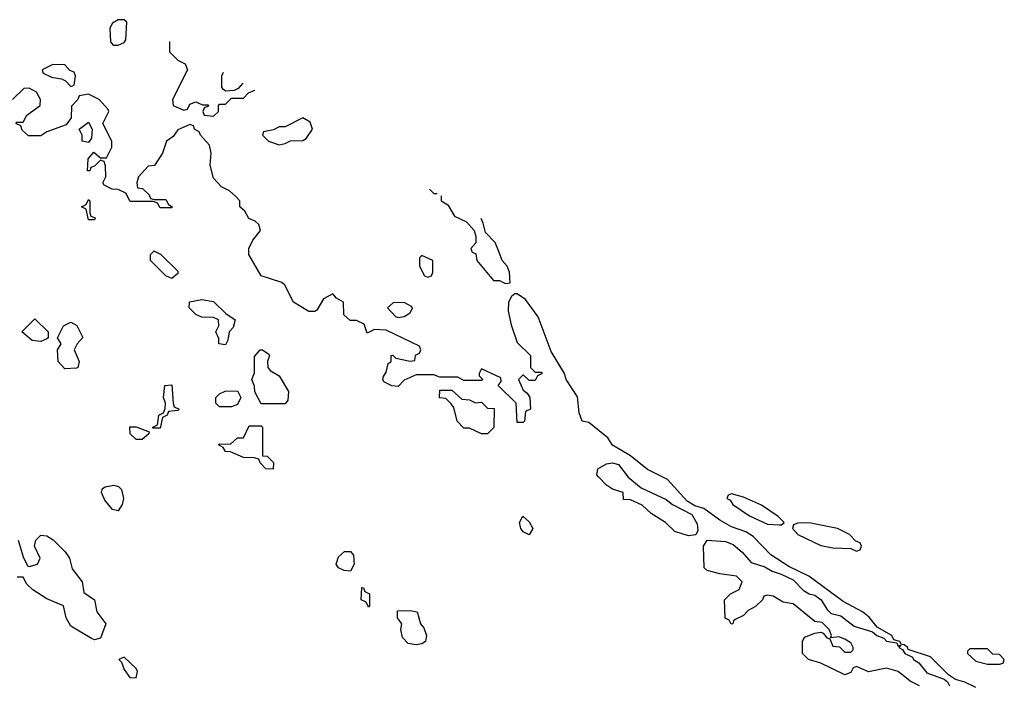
# Model space of a CAD drawing. Header units: inches. Extents: x 2380249 to 2585472, y 382747 to 546448.
# Tile 619 of 626: x 2504099 to 2507406, y 508553 to 510778. Entities that reach past the tile are written whole.
import ezdxf

# ---------------------------------------------------------------- set-up
doc = ezdxf.new("R2010")
doc.units = ezdxf.units.IN
doc.header["$MEASUREMENT"] = 0
doc.layers.add('C5500', color=7, linetype='Continuous')
doc.layers.add('C5501', color=7, linetype='Continuous')

msp = doc.modelspace()

# ---------------------------------------------------------------- linework, layer by layer
at = {"layer": 'C5500', "color": 4, "elevation": 48}
for points in [[(2504553.9, 510000), (2504571.1, 509991.1), (2504630, 509934), (2504630, 509926), (2504610, 509908.7), (2504590, 509918), (2504538, 509970), (2504538, 509990), (2504548, 510000)], [(2507310, 508536), (2507273.8, 508553.8), (2507242.5, 508562.5), (2507218.6, 508578.6), (2507158.4, 508638.4), (2507083.1, 508663.1), (2507082, 508670), (2507070, 508679), (2507060.2, 508680.2), (2507055.3, 508690), (2507035.3, 508695.3), (2507028.7, 508710), (2506978.6, 508738.6), (2506951.5, 508771.5), (2506929.2, 508790), (2506864.2, 508824.2), (2506749, 508910), (2506682, 508942), (2506621.7, 508981.7), (2506562.9, 509042.9), (2506538, 509058), (2506490, 509075.1), (2506450, 509098), (2506397.2, 509137.2), (2506366, 509146), (2506341.2, 509161.2), (2506274.2, 509234.2), (2506207.3, 509267.3), (2506150, 509314), (2506090, 509349.2), (2506073.8, 509373.8), (2506010, 509425.2), (2505988, 509430), (2505978, 509458), (2505972, 509512), (2505934, 509570), (2505928.7, 509590), (2505883.7, 509663.7), (2505840.2, 509780.2), (2505798, 509838), (2505770, 509858), (2505762, 509858), (2505751, 509849), (2505741, 509830), (2505739.8, 509799.8), (2505750, 509754), (2505770, 509694), (2505814, 509650), (2505814, 509610), (2505830, 509594), (2505850, 509594), (2505854, 509590), (2505838, 509582), (2505830, 509566), (2505810, 509566), (2505790, 509586), (2505774, 509570), (2505790, 509534), (2505803.6, 509523.6), (2505812, 509510), (2505814, 509470), (2505798, 509462), (2505794, 509430), (2505790, 509426), (2505770, 509426), (2505766, 509490), (2505706, 509550), (2505716.4, 509563.6), (2505715.3, 509575.3), (2505650, 509606), (2505642, 509590), (2505642, 509582), (2505654, 509570), (2505650, 509566), (2505590, 509566), (2505570, 509578), (2505510, 509578), (2505490, 509586), (2505430, 509586), (2505390, 509568), (2505370, 509546), (2505348.4, 509548.4), (2505322, 509562), (2505318, 509570), (2505320.4, 509579.6), (2505330, 509594), (2505336.4, 509623.6), (2505346, 509630), (2505346, 509650), (2505351.6, 509651.6), (2505362, 509642), (2505410, 509632), (2505426, 509634), (2505428.4, 509651.6), (2505442, 509658), (2505446, 509670), (2505442, 509682), (2505330, 509735.3), (2505290, 509738), (2505266, 509726), (2505255.3, 509755.3), (2505230, 509768), (2505208.4, 509768.4), (2505187.3, 509787.3), (2505186, 509830), (2505163.1, 509843.1), (2505150, 509858), (2505119.6, 509840.4), (2505096.9, 509803.1), (2505090, 509798), (2505070, 509798), (2505018, 509830), (2504988.4, 509888.4), (2504976.4, 509896.4), (2504910, 509918), (2504868.7, 509990), (2504868.7, 510000)], [(2505617.3, 510000), (2505618, 509998), (2505631.3, 509991.3), (2505634, 509970), (2505690, 509902), (2505710, 509902), (2505730, 509892), (2505746, 509894), (2505744, 509930), (2505736, 509950), (2505719.3, 509970), (2505707.7, 510000)], [(2504094, 509030), (2504110, 508974), (2504124.7, 508944.7), (2504130, 508942), (2504158, 508950), (2504168, 508970), (2504148.7, 509010), (2504153.2, 509030), (2504170, 509046.8), (2504190, 509045.5), (2504211.6, 509031.5), (2504251.6, 508991.6), (2504266, 508970), (2504274.6, 508934.6), (2504308, 508890), (2504314.6, 508854.6), (2504350.4, 508830), (2504357.3, 508790), (2504388.2, 508750), (2504370, 508700.9), (2504350, 508696), (2504340.1, 508700.1), (2504270, 508742), (2504255.3, 508770), (2504246, 508810), (2504190, 508834), (2504143.2, 508863.2), (2504123.1, 508883.1), (2504110, 508906), (2504090, 508906)], [(2507121.5, 508541.5), (2507090, 508557), (2507050, 508589.3), (2507010, 508601.2), (2506950, 508588), (2506910, 508606), (2506898, 508602), (2506890, 508586), (2506870, 508578), (2506790, 508618), (2506748, 508630), (2506728, 508650), (2506728, 508690), (2506735.3, 508704.7), (2506770, 508718), (2506790, 508722), (2506798, 508718), (2506810, 508702), (2506819.6, 508699.6), (2506830, 508674), (2506852.7, 508672.7), (2506870, 508654), (2506890, 508654), (2506898, 508662), (2506898, 508670), (2506890, 508686), (2506870, 508698), (2506850, 508706), (2506822, 508702), (2506826, 508710), (2506818, 508730), (2506794, 508754), (2506770, 508757.2), (2506696.6, 508816.6), (2506662.7, 508822.7), (2506630, 508842), (2506610, 508846), (2506598, 508842), (2506594, 508830), (2506570, 508808), (2506545.4, 508794.6), (2506530, 508778), (2506498, 508762), (2506494, 508750), (2506488, 508748), (2506482, 508762), (2506468.4, 508768.4), (2506466, 508830), (2506486, 508850), (2506515.3, 508864.7), (2506526, 508890), (2506506, 508910), (2506450, 508917.2), (2506408.4, 508928.4), (2506398, 508938), (2506395.3, 509010), (2506408, 509030), (2506470, 509026.4), (2506495.6, 509015.6), (2506526, 508990), (2506555.2, 508955.2), (2506601.1, 508941.1), (2506625.8, 508925.8), (2506656.7, 508916.7), (2506696.7, 508896.7), (2506730, 508862.8), (2506750, 508850.7), (2506770, 508845.5), (2506790.6, 508830.6), (2506810, 508798.8), (2506824.5, 508784.5), (2506856.4, 508776.4), (2506901.6, 508741.6), (2506963, 508723), (2506978, 508710), (2507001.4, 508701.4), (2507010, 508691.3), (2507045.4, 508685.4), (2507050, 508674), (2507058, 508678), (2507052, 508670), (2507063.5, 508663.5), (2507072, 508650), (2507097.3, 508637.3), (2507101, 508630), (2507118.4, 508618.4), (2507145.3, 508585.3), (2507203.8, 508563.8), (2507214.8, 508554.8), (2507221.4, 508541.4)]]:
    msp.add_lwpolyline(points, dxfattribs=at)
at = {"layer": 'C5500', "color": 4}
for points, elevation in [([(2505450, 509986), (2505442, 509978), (2505442, 509950), (2505458, 509918), (2505470, 509914), (2505482, 509918), (2505486, 509930), (2505486, 509970)], 48), ([(2504790, 509686), (2504768, 509690), (2504767.3, 509707.3), (2504758, 509730), (2504768, 509750), (2504766, 509770), (2504750, 509778), (2504710, 509779), (2504690, 509788.7), (2504668, 509810), (2504669, 509831), (2504710, 509838.8), (2504750, 509831.3), (2504791.6, 509791.6), (2504822, 509770), (2504815.3, 509744.7), (2504802, 509730), (2504798, 509702)], 48), ([(2505390, 509828), (2505352.7, 509827.3), (2505334, 509810), (2505361, 509781), (2505370, 509778), (2505390, 509782), (2505410, 509794), (2505418, 509810), (2505415.3, 509815.3)], 48), ([(2504170, 509698), (2504140.4, 509700.4), (2504106, 509730), (2504150, 509774), (2504194, 509730), (2504194, 509710), (2504190, 509706)], 48), ([(2504250, 509606), (2504228, 509630), (2504226, 509670), (2504238, 509690), (2504226, 509710), (2504246, 509750), (2504270, 509762), (2504291.1, 509751.1), (2504311.3, 509711.3), (2504292, 509690), (2504282, 509670), (2504298, 509630), (2504294, 509610), (2504290, 509608)], 48), ([(2504910, 509488), (2504888.4, 509528.4), (2504887.3, 509547.3), (2504878, 509570), (2504887.3, 509592.7), (2504887.3, 509647.3), (2504906, 509670), (2504914, 509670), (2504935.3, 509655.3), (2504938, 509650), (2504931.3, 509630), (2504932, 509610), (2504939.6, 509599.6), (2504970, 509582), (2505002, 509530), (2504999.6, 509500.4), (2504990, 509488.7)], 48), ([(2504546, 509406), (2504546, 509410), (2504562, 509418), (2504566, 509450), (2504582, 509458), (2504587.3, 509472.7), (2504588, 509490), (2504582, 509510), (2504586, 509550), (2504610, 509552), (2504614, 509490), (2504618, 509478), (2504634, 509470), (2504630, 509466), (2504598, 509462), (2504594, 509450), (2504578, 509442), (2504570, 509406)], 48), ([(2504770, 509478), (2504758, 509490), (2504758, 509510), (2504770, 509522), (2504788.9, 509531.1), (2504830, 509532), (2504842, 509510), (2504830, 509486), (2504810, 509478)], 48), ([(2505630, 509492), (2505650, 509494), (2505670, 509474), (2505692.7, 509472.7), (2505691.6, 509408.4), (2505670, 509388), (2505650, 509388), (2505610, 509406), (2505590, 509406), (2505568, 509430), (2505556.4, 509476.4), (2505548.4, 509488.4), (2505530, 509506), (2505508.7, 509508.7), (2505510, 509534), (2505550, 509534), (2505583.6, 509503.6), (2505610, 509502)], 48), ([(2504490, 509368), (2504470, 509388), (2504468.9, 509411.1), (2504490, 509411.3), (2504534, 509394), (2504532.7, 509387.3), (2504510, 509368)], 48), ([(2504950, 509268.7), (2504926, 509270), (2504906, 509290), (2504902, 509302), (2504887.3, 509307.3), (2504850, 509308), (2504807.3, 509327.3), (2504790, 509328), (2504782, 509342), (2504766, 509350), (2504770, 509354), (2504807.3, 509352.7), (2504830, 509374), (2504850, 509374), (2504870, 509414), (2504910, 509414), (2504914, 509410), (2504914, 509314), (2504930, 509312), (2504950.9, 509290.9)], 48), ([(2506344.7, 509044.7), (2506299, 509059), (2506268, 509090), (2506220.2, 509120.2), (2506190, 509148), (2506150, 509166), (2506127.3, 509167.3), (2506126, 509190), (2506090, 509202), (2506070, 509215.1), (2506042.6, 509242.6), (2506037, 509250), (2506040.9, 509270), (2506070, 509286.4), (2506090, 509290.6), (2506110, 509284.9), (2506142.4, 509242.4), (2506186.4, 509206.4), (2506270, 509167.3), (2506291.3, 509150), (2506356.4, 509116.4), (2506374.4, 509085.6), (2506376.8, 509063.2), (2506370, 509048)], 48), ([(2504430, 509129), (2504410, 509133.2), (2504384.8, 509164.8), (2504374, 509190), (2504376.4, 509203.6), (2504386, 509210), (2504415.3, 509215.3), (2504431, 509211), (2504441, 509201), (2504447.3, 509170), (2504442.8, 509150)], 48), ([(2506490, 509186), (2506478, 509182), (2506474, 509170), (2506484.7, 509164.7), (2506494, 509150), (2506550, 509112), (2506610, 509084.7), (2506650, 509082), (2506658, 509082), (2506666, 509090), (2506646, 509110), (2506590, 509148), (2506530, 509175.3)], 48), ([(2505810, 509048.7), (2505790, 509058), (2505782, 509070), (2505778, 509090), (2505788.9, 509111.1), (2505810, 509092), (2505822, 509070)], 48), ([(2506750, 509088.7), (2506712.7, 509087.3), (2506698, 509082), (2506694, 509070), (2506712, 509050), (2506790, 509012), (2506830, 509004.7), (2506890, 509002), (2506910, 508994), (2506922, 508998), (2506926, 509010), (2506922, 509022), (2506907.3, 509027.3), (2506886, 509050), (2506846, 509070)], 48), ([(2505210, 508926), (2505188.7, 508928.7), (2505170, 508938), (2505162, 508950), (2505170, 508974), (2505190, 508992), (2505210, 508992), (2505219.6, 508979.6), (2505222, 508950)], 48), ([(2505270, 508806), (2505262, 508822), (2505246, 508830), (2505248.4, 508871.6), (2505254, 508870), (2505258, 508858), (2505274, 508850), (2505274, 508810)], 48), ([(2505430, 508679), (2505403.2, 508683.2), (2505384, 508704), (2505379, 508730), (2505382, 508750), (2505368, 508770), (2505367.3, 508792.7), (2505410, 508794), (2505434, 508790), (2505444.7, 508750), (2505456.3, 508736.3), (2505464.7, 508710), (2505462, 508690), (2505450, 508682)], 48), ([(2504450, 508638), (2504431.3, 508630), (2504440.7, 508620.7), (2504450, 508596), (2504469.1, 508569.1), (2504490, 508568.4), (2504494.7, 508590), (2504490, 508599.3)], 52), ([(2507350, 508666), (2507290, 508666), (2507282, 508658), (2507282, 508650), (2507310, 508624.7), (2507350, 508614), (2507390, 508614), (2507402, 508618), (2507406, 508630), (2507390, 508646), (2507367.3, 508647.3)], 48)]:
    msp.add_lwpolyline(points, close=True, dxfattribs=dict(at, elevation=elevation))
at = {"layer": 'C5501', "color": 4, "elevation": 48}
for points in [[(2504450, 510778), (2504430, 510778), (2504410, 510766), (2504402, 510750), (2504403.6, 510703.6), (2504412.7, 510692.7), (2504430, 510692), (2504450, 510702), (2504455.3, 510710), (2504458, 510770)], [(2504210, 510628), (2504174, 510610), (2504178, 510598), (2504205.4, 510585.4), (2504239.6, 510579.6), (2504252.7, 510572.7), (2504270, 510554), (2504282, 510558), (2504286, 510590), (2504282, 510602), (2504267.3, 510607.3), (2504250, 510626)], [(2504330, 510366), (2504308, 510370), (2504308, 510390), (2504298, 510410), (2504330, 510434), (2504342, 510410), (2504339.6, 510380.4)], [(2505050, 510448), (2504990, 510418), (2504970, 510418), (2504951.6, 510408.4), (2504918, 510402), (2504914, 510390), (2504934, 510370), (2504970, 510358), (2504990, 510362), (2505008.7, 510371.3), (2505050, 510372), (2505060.4, 510379.6), (2505082, 510410), (2505074, 510434)], [(2504330, 510106), (2504322, 510142), (2504306, 510150), (2504322, 510158), (2504330, 510174), (2504334, 510170), (2504334, 510130), (2504338, 510118), (2504352.7, 510112.7), (2504350, 510106)]]:
    msp.add_lwpolyline(points, close=True, dxfattribs=at)
for points in [[(2504602, 510704.3), (2504602, 510670), (2504630, 510642), (2504654, 510630), (2504662, 510610), (2504612, 510510), (2504614, 510490), (2504650, 510474), (2504662, 510478), (2504670, 510494), (2504690, 510502), (2504712.7, 510492.7), (2504731.6, 510491.6), (2504732.7, 510487.3), (2504718, 510482), (2504714, 510470), (2504718, 510458), (2504750, 510454), (2504766, 510470), (2504766, 510490), (2504770, 510494), (2504790, 510494), (2504810, 510514), (2504850, 510514), (2504867.3, 510532.7), (2504888.9, 510541.5)], [(2504848.5, 510564.4), (2504832.7, 510547.3), (2504819.6, 510540.4), (2504790, 510538), (2504783.1, 510543.1), (2504778, 510550), (2504778, 510590), (2504782.7, 510601.8)], [(2504086, 510434), (2504110, 510434), (2504123.1, 510456.9), (2504168, 510490), (2504168.7, 510510), (2504154.6, 510534.6), (2504130, 510548), (2504112.7, 510547.3), (2504074, 510510)], [(2504868.7, 510000), (2504868.7, 510010), (2504882, 510038), (2504908, 510070), (2504902, 510090), (2504890, 510102), (2504868, 510110), (2504855.3, 510135.3), (2504838, 510150), (2504838, 510170), (2504824.7, 510184.7), (2504803.1, 510203.1), (2504776.4, 510216.4), (2504750, 510246), (2504739, 510290), (2504742, 510330), (2504736.4, 510356.4), (2504706, 510390), (2504702, 510402), (2504686, 510410), (2504682, 510422), (2504670, 510426), (2504630, 510408), (2504614.4, 510385.6), (2504592, 510370), (2504578, 510330), (2504551.1, 510288.9), (2504530, 510286), (2504498, 510250), (2504492, 510230), (2504494, 510214), (2504511.1, 510211.1), (2504534, 510190), (2504538, 510178), (2504550, 510174), (2504590, 510174), (2504598, 510158), (2504611.3, 510150), (2504610, 510146), (2504570, 510146), (2504562, 510162), (2504547.3, 510167.3), (2504470, 510168), (2504455.3, 510195.3), (2504430, 510208), (2504408.9, 510208.9), (2504382, 510222), (2504378, 510230), (2504388, 510250), (2504387.3, 510287.3), (2504382, 510302), (2504370, 510306), (2504350, 510286), (2504338, 510282), (2504334, 510270), (2504326, 510270), (2504328.9, 510311.1), (2504347.3, 510332.7), (2504370, 510314), (2504390, 510314), (2504408, 510350), (2504408, 510370), (2504378, 510430), (2504398, 510470), (2504396.4, 510476.4), (2504366, 510510), (2504330, 510528), (2504298, 510522), (2504294, 510510), (2504272.7, 510487.3), (2504271.6, 510448.4), (2504255.3, 510424.7), (2504190, 510402), (2504170, 510388), (2504128.4, 510388.4), (2504107.3, 510407.3), (2504102, 510422), (2504086, 510430)], [(2505475.3, 510208.7), (2505490, 510194), (2505501.2, 510194)], [(2505514, 510186.8), (2505514, 510170), (2505536.9, 510156.9), (2505558.8, 510118.8), (2505599.8, 510099.8), (2505624.7, 510070), (2505631.3, 510050), (2505631.1, 510028.9), (2505614, 510010), (2505617.3, 510000)], [(2505707.7, 510000), (2505696, 510030), (2505663.7, 510063.7), (2505655.3, 510095.3), (2505648.3, 510110.5)], [(2504548, 510000), (2504550, 510002), (2504553.9, 510000)]]:
    msp.add_lwpolyline(points, dxfattribs=at)

doc.saveas('drawing.dxf')
